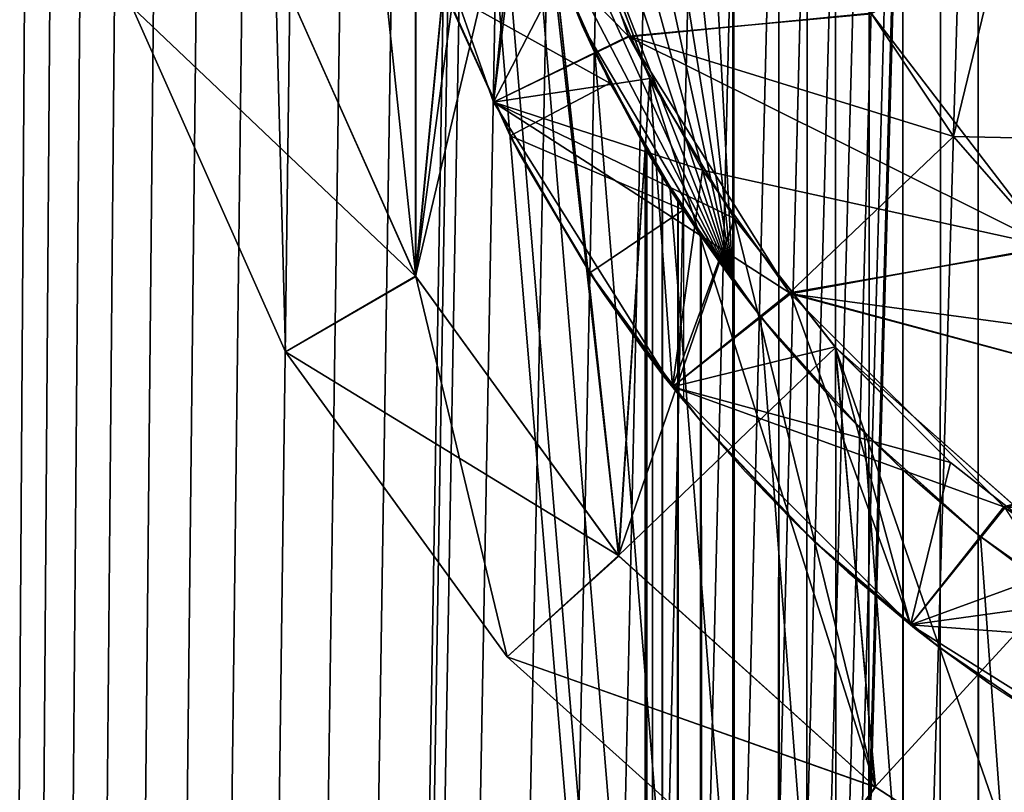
# Model space of a CAD drawing. Header units: millimetres. Extents: x -41 to 11, y -3 to 963.
# Tile 725 of 1056: x -6.08 to -2.81, y 615.53 to 618.1. Entities that reach past the tile are written whole.
import ezdxf

# ---------------------------------------------------------------- set-up
doc = ezdxf.new("R2010")
doc.units = ezdxf.units.MM
doc.header["$LTSCALE"] = 65.185185
for name, color, linetype in [('101', 7, 'CONTINUOUS'), ('102', 7, 'CONTINUOUS'), ('103', 7, 'CONTINUOUS'), ('106', 7, 'CONTINUOUS'), ('107', 7, 'CONTINUOUS'), ('108', 7, 'CONTINUOUS'), ('112', 7, 'CONTINUOUS'), ('113', 7, 'CONTINUOUS'), ('115', 7, 'CONTINUOUS'), ('116', 7, 'CONTINUOUS'), ('119', 7, 'CONTINUOUS'), ('120', 7, 'CONTINUOUS'), ('122', 7, 'CONTINUOUS'), ('124', 7, 'CONTINUOUS'), ('125', 7, 'CONTINUOUS'), ('128', 7, 'CONTINUOUS'), ('3242', 7, 'CONTINUOUS'), ('3244', 7, 'CONTINUOUS'), ('3262', 7, 'CONTINUOUS'), ('3271', 7, 'CONTINUOUS'), ('3485', 7, 'CONTINUOUS'), ('3487', 7, 'CONTINUOUS'), ('3499', 7, 'CONTINUOUS'), ('3518', 7, 'CONTINUOUS'), ('3519', 7, 'CONTINUOUS'), ('3550', 7, 'CONTINUOUS'), ('3551', 7, 'CONTINUOUS'), ('97', 7, 'CONTINUOUS'), ('98', 7, 'CONTINUOUS')]:
    doc.layers.add(name, color=color, linetype=linetype)

msp = doc.modelspace()

# ---------------------------------------------------------------- linework, layer by layer
at = {"layer": '101', "linetype": 'CONTINUOUS'}
for points in [[(-2.8146, 618.375, -22.75), (-2.8146, 618.375, -3.75), (-2.2981, 617.7019, -3.75), (-2.8146, 618.375, -22.75)], [(-2.2981, 617.7019, -22.75), (-2.8146, 618.375, -22.75), (-2.2981, 617.7019, -3.75), (-2.2981, 617.7019, -22.75)]]:
    msp.add_3dface(points, dxfattribs=at)
at = {"layer": '102', "linetype": 'CONTINUOUS'}
for points in [[(-2.6529, 617.3496, -23.25), (-3.2484, 618.1264, -23.25), (-2.8146, 618.375, -22.75), (-2.6529, 617.3496, -23.25)], [(-2.2981, 617.7019, -22.75), (-2.6529, 617.3496, -23.25), (-2.8146, 618.375, -22.75), (-2.2981, 617.7019, -22.75)]]:
    msp.add_3dface(points, dxfattribs=at)
at = {"layer": '103', "linetype": 'CONTINUOUS'}
for points in [[(-4.0542, 618.0473, -23.25), (-4.3872, 618.9987, -23.25), (-3.2484, 618.1264, -23.25), (-4.0542, 618.0473, -23.25)], [(-2.6529, 617.3496, -23.25), (-4.0542, 618.0473, -23.25), (-3.2484, 618.1264, -23.25), (-2.6529, 617.3496, -23.25)], [(-3.8094, 617.6045, -23.25), (-4.0542, 618.0473, -23.25), (-2.6529, 617.3496, -23.25), (-3.8094, 617.6045, -23.25)], [(-3.5167, 617.1924, -23.25), (-3.8094, 617.6045, -23.25), (-2.6529, 617.3496, -23.25), (-3.5167, 617.1924, -23.25)], [(-2.2839, 617.0258, -23.25), (-3.5167, 617.1924, -23.25), (-2.6529, 617.3496, -23.25), (-2.2839, 617.0258, -23.25)], [(-2.8037, 616.4802, -23.25), (-3.5167, 617.1924, -23.25), (-1.8755, 616.7527, -23.25), (-2.8037, 616.4802, -23.25)], [(-1.8755, 616.7527, -23.25), (-3.5167, 617.1924, -23.25), (-2.2839, 617.0258, -23.25), (-1.8755, 616.7527, -23.25)]]:
    msp.add_3dface(points, dxfattribs=at)
at = {"layer": '106', "linetype": 'CONTINUOUS'}
for points in [[(-4.8746, 618.8874, -22.75), (-4.3872, 618.9987, -23.25), (-4.5048, 617.8306, -22.75), (-4.8746, 618.8874, -22.75)], [(-4.3872, 618.9987, -23.25), (-4.0542, 618.0473, -23.25), (-4.5048, 617.8306, -22.75), (-4.3872, 618.9987, -23.25)], [(-4.0542, 618.0473, -23.25), (-3.8094, 617.6045, -23.25), (-4.5048, 617.8306, -22.75), (-4.0542, 618.0473, -23.25)], [(-4.5048, 617.8306, -22.75), (-3.8094, 617.6045, -23.25), (-3.9092, 616.8826, -22.75), (-4.5048, 617.8306, -22.75)], [(-3.8094, 617.6045, -23.25), (-3.5167, 617.1924, -23.25), (-3.9092, 616.8826, -22.75), (-3.8094, 617.6045, -23.25)], [(-3.9092, 616.8826, -22.75), (-3.5167, 617.1924, -23.25), (-3.1174, 616.0908, -22.75), (-3.9092, 616.8826, -22.75)], [(-3.5167, 617.1924, -23.25), (-2.8037, 616.4802, -23.25), (-3.1174, 616.0908, -22.75), (-3.5167, 617.1924, -23.25)], [(-3.1174, 616.0908, -22.75), (-2.8037, 616.4802, -23.25), (-2.1694, 615.4952, -22.75), (-3.1174, 616.0908, -22.75)]]:
    msp.add_3dface(points, dxfattribs=at)
at = {"layer": '107', "linetype": 'CONTINUOUS'}
for points in [[(-4.8746, 618.8874, -22.75), (-4.5048, 617.8306, -22.75), (-4.8746, 618.8874, -12.25), (-4.8746, 618.8874, -22.75)], [(-4.8746, 618.8874, -12.25), (-4.5048, 617.8306, -22.75), (-4.5048, 617.8306, -12.25), (-4.8746, 618.8874, -12.25)], [(-4.5048, 617.8306, -22.75), (-3.9092, 616.8826, -22.75), (-4.5048, 617.8306, -12.25), (-4.5048, 617.8306, -22.75)], [(-4.5048, 617.8306, -12.25), (-3.9092, 616.8826, -22.75), (-3.9092, 616.8826, -12.25), (-4.5048, 617.8306, -12.25)], [(-3.9092, 616.8826, -12.25), (-3.1174, 616.0908, -22.75), (-3.1174, 616.0908, -12.25), (-3.9092, 616.8826, -12.25)], [(-3.9092, 616.8826, -22.75), (-3.1174, 616.0908, -22.75), (-3.9092, 616.8826, -12.25), (-3.9092, 616.8826, -22.75)], [(-3.1174, 616.0908, -12.25), (-2.1694, 615.4952, -22.75), (-2.1694, 615.4952, -12.25), (-3.1174, 616.0908, -12.25)], [(-3.1174, 616.0908, -22.75), (-2.1694, 615.4952, -22.75), (-3.1174, 616.0908, -12.25), (-3.1174, 616.0908, -22.75)]]:
    msp.add_3dface(points, dxfattribs=at)
at = {"layer": '108', "linetype": 'CONTINUOUS'}
for points in [[(-4.5048, 617.8306, -3.75), (-4.8746, 618.8874, -3.75), (-4.5048, 617.8306, -6.75), (-4.5048, 617.8306, -3.75)], [(-4.5048, 617.8306, -6.75), (-4.8746, 618.8874, -3.75), (-4.8746, 618.8874, -6.75), (-4.5048, 617.8306, -6.75)], [(-3.9092, 616.8826, -3.75), (-4.5048, 617.8306, -3.75), (-3.9092, 616.8826, -6.75), (-3.9092, 616.8826, -3.75)], [(-3.9092, 616.8826, -6.75), (-4.5048, 617.8306, -3.75), (-4.5048, 617.8306, -6.75), (-3.9092, 616.8826, -6.75)], [(-3.1174, 616.0908, -3.75), (-3.9092, 616.8826, -3.75), (-3.1174, 616.0908, -6.75), (-3.1174, 616.0908, -3.75)], [(-3.1174, 616.0908, -6.75), (-3.9092, 616.8826, -3.75), (-3.9092, 616.8826, -6.75), (-3.1174, 616.0908, -6.75)], [(-2.1694, 615.4952, -3.75), (-3.1174, 616.0908, -3.75), (-2.1694, 615.4952, -6.75), (-2.1694, 615.4952, -3.75)], [(-2.1694, 615.4952, -6.75), (-3.1174, 616.0908, -3.75), (-3.1174, 616.0908, -6.75), (-2.1694, 615.4952, -6.75)]]:
    msp.add_3dface(points, dxfattribs=at)
at = {"layer": '112', "linetype": 'CONTINUOUS'}
for points in [[(-4.3692, 618.9231, -11.75), (-4.8746, 618.8874, -12.25), (-4.5048, 617.8306, -12.25), (-4.3692, 618.9231, -11.75)], [(-4.2076, 618.4043, -11.75), (-4.3692, 618.9231, -11.75), (-4.5048, 617.8306, -12.25), (-4.2076, 618.4043, -11.75)], [(-3.9846, 617.9087, -11.75), (-4.2076, 618.4043, -11.75), (-4.5048, 617.8306, -12.25), (-3.9846, 617.9087, -11.75)], [(-3.9846, 617.9087, -11.75), (-4.5048, 617.8306, -12.25), (-3.9092, 616.8826, -12.25), (-3.9846, 617.9087, -11.75)], [(-3.7034, 617.4437, -11.75), (-3.9846, 617.9087, -11.75), (-3.9092, 616.8826, -12.25), (-3.7034, 617.4437, -11.75)], [(-3.3683, 617.0159, -11.75), (-3.7034, 617.4437, -11.75), (-3.9092, 616.8826, -12.25), (-3.3683, 617.0159, -11.75)], [(-3.3683, 617.0159, -11.75), (-3.9092, 616.8826, -12.25), (-3.1174, 616.0908, -12.25), (-3.3683, 617.0159, -11.75)], [(-2.9841, 616.6317, -11.75), (-3.3683, 617.0159, -11.75), (-3.1174, 616.0908, -12.25), (-2.9841, 616.6317, -11.75)], [(-2.5563, 616.2966, -11.75), (-2.9841, 616.6317, -11.75), (-3.1174, 616.0908, -12.25), (-2.5563, 616.2966, -11.75)], [(-2.5563, 616.2966, -11.75), (-3.1174, 616.0908, -12.25), (-2.1694, 615.4952, -12.25), (-2.5563, 616.2966, -11.75)]]:
    msp.add_3dface(points, dxfattribs=at)
at = {"layer": '113', "linetype": 'CONTINUOUS'}
for points in [[(-3.9846, 617.9087, -11.75), (-4.3688, 618.9214, -11), (-4.2076, 618.4043, -11.75), (-3.9846, 617.9087, -11.75)], [(-3.984, 617.9077, -11), (-4.3688, 618.9214, -11), (-3.9846, 617.9087, -11.75), (-3.984, 617.9077, -11)], [(-3.7034, 617.4437, -11.75), (-3.984, 617.9077, -11), (-3.9846, 617.9087, -11.75), (-3.7034, 617.4437, -11.75)], [(-3.7025, 617.4424, -11), (-3.984, 617.9077, -11), (-3.7034, 617.4437, -11.75), (-3.7025, 617.4424, -11)], [(-3.3683, 617.0159, -11.75), (-3.7025, 617.4424, -11), (-3.7034, 617.4437, -11.75), (-3.3683, 617.0159, -11.75)], [(-3.3669, 617.0144, -11), (-3.7025, 617.4424, -11), (-3.3683, 617.0159, -11.75), (-3.3669, 617.0144, -11)], [(-2.9841, 616.6317, -11.75), (-3.3669, 617.0144, -11), (-3.3683, 617.0159, -11.75), (-2.9841, 616.6317, -11.75)], [(-2.5563, 616.2966, -11.75), (-3.3669, 617.0144, -11), (-2.9841, 616.6317, -11.75), (-2.5563, 616.2966, -11.75)], [(-2.5548, 616.2955, -11), (-3.3669, 617.0144, -11), (-2.5563, 616.2966, -11.75), (-2.5548, 616.2955, -11)]]:
    msp.add_3dface(points, dxfattribs=at)
at = {"layer": '115', "linetype": 'CONTINUOUS'}
for points in [[(-4.7638, 617.2511, -11), (-5.2304, 618.2991, -11), (-4.7631, 622.75, -11), (-4.7638, 617.2511, -11)], [(-4.7638, 617.2511, -11), (-4.7631, 622.75, -11), (-4.5, 620, -11), (-4.7638, 617.2511, -11)], [(-4.4671, 619.4565, -11), (-4.7638, 617.2511, -11), (-4.5, 620, -11), (-4.4671, 619.4565, -11)], [(-4.3688, 618.9214, -11), (-4.7638, 617.2511, -11), (-4.4671, 619.4565, -11), (-4.3688, 618.9214, -11)], [(-4.0888, 616.3215, -11), (-4.7638, 617.2511, -11), (-4.3688, 618.9214, -11), (-4.0888, 616.3215, -11)], [(-3.984, 617.9077, -11), (-4.0888, 616.3215, -11), (-4.3688, 618.9214, -11), (-3.984, 617.9077, -11)], [(-3.7025, 617.4424, -11), (-4.0888, 616.3215, -11), (-3.984, 617.9077, -11), (-3.7025, 617.4424, -11)], [(-3.3669, 617.0144, -11), (-4.0888, 616.3215, -11), (-3.7025, 617.4424, -11), (-3.3669, 617.0144, -11)], [(-3.2346, 615.5517, -11), (-4.0888, 616.3215, -11), (-3.3669, 617.0144, -11), (-3.2346, 615.5517, -11)], [(-2.5548, 616.2955, -11), (-3.2346, 615.5517, -11), (-3.3669, 617.0144, -11), (-2.5548, 616.2955, -11)], [(-2.7512, 615.2376, -11), (-3.2346, 615.5517, -11), (-2.5548, 616.2955, -11), (-2.7512, 615.2376, -11)]]:
    msp.add_3dface(points, dxfattribs=at)
at = {"layer": '116', "linetype": 'CONTINUOUS'}
for points in [[(-4.7638, 617.2511, -11), (-5.7063, 618.1459, -10.5), (-5.2304, 618.2991, -11), (-4.7638, 617.2511, -11)], [(-5.1962, 617, -10.5), (-5.7063, 618.1459, -10.5), (-4.7638, 617.2511, -11), (-5.1962, 617, -10.5)], [(-4.0888, 616.3215, -11), (-5.1962, 617, -10.5), (-4.7638, 617.2511, -11), (-4.0888, 616.3215, -11)], [(-4.4589, 615.9852, -10.5), (-5.1962, 617, -10.5), (-4.0888, 616.3215, -11), (-4.4589, 615.9852, -10.5)], [(-3.2346, 615.5517, -11), (-4.4589, 615.9852, -10.5), (-4.0888, 616.3215, -11), (-3.2346, 615.5517, -11)], [(-3.5267, 615.1459, -10.5), (-4.4589, 615.9852, -10.5), (-3.2346, 615.5517, -11), (-3.5267, 615.1459, -10.5)], [(-2.7512, 615.2376, -11), (-3.5267, 615.1459, -10.5), (-3.2346, 615.5517, -11), (-2.7512, 615.2376, -11)]]:
    msp.add_3dface(points, dxfattribs=at)
at = {"layer": '119', "linetype": 'CONTINUOUS'}
for points in [[(-5.1962, 617, -10.5), (-5.7063, 618.1459, -8.5), (-5.7063, 618.1459, -10.5), (-5.1962, 617, -10.5)], [(-5.1962, 617, -8.5), (-5.7063, 618.1459, -8.5), (-5.1962, 617, -10.5), (-5.1962, 617, -8.5)], [(-4.4589, 615.9852, -10.5), (-5.1962, 617, -8.5), (-5.1962, 617, -10.5), (-4.4589, 615.9852, -10.5)], [(-4.4589, 615.9852, -8.5), (-5.1962, 617, -8.5), (-4.4589, 615.9852, -10.5), (-4.4589, 615.9852, -8.5)], [(-3.5267, 615.1459, -8.5), (-4.4589, 615.9852, -8.5), (-3.5267, 615.1459, -10.5), (-3.5267, 615.1459, -8.5)], [(-3.5267, 615.1459, -10.5), (-4.4589, 615.9852, -8.5), (-4.4589, 615.9852, -10.5), (-3.5267, 615.1459, -10.5)]]:
    msp.add_3dface(points, dxfattribs=at)
at = {"layer": '120', "linetype": 'CONTINUOUS'}
for points in [[(-5.1962, 617, -8.5), (-5.2306, 618.2997, -8), (-5.7063, 618.1459, -8.5), (-5.1962, 617, -8.5)], [(-4.7631, 617.25, -8), (-5.2306, 618.2997, -8), (-5.1962, 617, -8.5), (-4.7631, 617.25, -8)], [(-4.4589, 615.9852, -8.5), (-4.7631, 617.25, -8), (-5.1962, 617, -8.5), (-4.4589, 615.9852, -8.5)], [(-4.0876, 616.3201, -8), (-4.7631, 617.25, -8), (-4.4589, 615.9852, -8.5), (-4.0876, 616.3201, -8)], [(-3.2339, 615.5512, -8), (-4.0876, 616.3201, -8), (-4.4589, 615.9852, -8.5), (-3.2339, 615.5512, -8)], [(-3.5267, 615.1459, -8.5), (-3.2339, 615.5512, -8), (-4.4589, 615.9852, -8.5), (-3.5267, 615.1459, -8.5)], [(-2.7505, 615.2371, -8), (-3.2339, 615.5512, -8), (-3.5267, 615.1459, -8.5), (-2.7505, 615.2371, -8)]]:
    msp.add_3dface(points, dxfattribs=at)
at = {"layer": '122', "linetype": 'CONTINUOUS'}
for points in [[(-5.2304, 621.7009, -8), (-4.7631, 617.25, -8), (-4.7638, 622.7489, -8), (-5.2304, 621.7009, -8)], [(-4.7631, 617.25, -8), (-4.5, 620, -8), (-4.7638, 622.7489, -8), (-4.7631, 617.25, -8)], [(-5.2306, 618.2997, -8), (-4.7631, 617.25, -8), (-5.2304, 621.7009, -8), (-5.2306, 618.2997, -8)], [(-4.0876, 616.3201, -8), (-4.5, 620, -8), (-4.7631, 617.25, -8), (-4.0876, 616.3201, -8)], [(-4.3692, 618.9228, -8), (-4.5, 620, -8), (-4.0876, 616.3201, -8), (-4.3692, 618.9228, -8)], [(-3.9845, 617.9086, -8), (-4.3692, 618.9228, -8), (-4.0876, 616.3201, -8), (-3.9845, 617.9086, -8)], [(-3.2339, 615.5512, -8), (-3.9845, 617.9086, -8), (-4.0876, 616.3201, -8), (-3.2339, 615.5512, -8)], [(-3.703, 617.4431, -8), (-3.9845, 617.9086, -8), (-3.2339, 615.5512, -8), (-3.703, 617.4431, -8)], [(-3.3676, 617.0152, -8), (-3.703, 617.4431, -8), (-3.2339, 615.5512, -8), (-3.3676, 617.0152, -8)], [(-2.5562, 616.2965, -8), (-3.3676, 617.0152, -8), (-2.7505, 615.2371, -8), (-2.5562, 616.2965, -8)], [(-2.7505, 615.2371, -8), (-3.3676, 617.0152, -8), (-3.2339, 615.5512, -8), (-2.7505, 615.2371, -8)]]:
    msp.add_3dface(points, dxfattribs=at)
at = {"layer": '124', "linetype": 'CONTINUOUS'}
for points in [[(-3.9845, 617.9086, -8), (-4.2076, 618.4043, -7.25), (-4.3692, 618.9228, -8), (-3.9845, 617.9086, -8)], [(-3.9846, 617.9087, -7.25), (-4.2076, 618.4043, -7.25), (-3.9845, 617.9086, -8), (-3.9846, 617.9087, -7.25)], [(-3.7034, 617.4437, -7.25), (-3.9846, 617.9087, -7.25), (-3.9845, 617.9086, -8), (-3.7034, 617.4437, -7.25)], [(-3.703, 617.4431, -8), (-3.7034, 617.4437, -7.25), (-3.9845, 617.9086, -8), (-3.703, 617.4431, -8)], [(-3.3683, 617.0159, -7.25), (-3.7034, 617.4437, -7.25), (-3.703, 617.4431, -8), (-3.3683, 617.0159, -7.25)], [(-3.3676, 617.0152, -8), (-3.3683, 617.0159, -7.25), (-3.703, 617.4431, -8), (-3.3676, 617.0152, -8)], [(-2.9841, 616.6317, -7.25), (-3.3683, 617.0159, -7.25), (-3.3676, 617.0152, -8), (-2.9841, 616.6317, -7.25)], [(-2.5562, 616.2965, -8), (-2.9841, 616.6317, -7.25), (-3.3676, 617.0152, -8), (-2.5562, 616.2965, -8)], [(-2.5563, 616.2966, -7.25), (-2.9841, 616.6317, -7.25), (-2.5562, 616.2965, -8), (-2.5563, 616.2966, -7.25)]]:
    msp.add_3dface(points, dxfattribs=at)
at = {"layer": '125', "linetype": 'CONTINUOUS'}
for points in [[(-4.5048, 617.8306, -6.75), (-4.8746, 618.8874, -6.75), (-4.2076, 618.4043, -7.25), (-4.5048, 617.8306, -6.75)], [(-3.9846, 617.9087, -7.25), (-4.5048, 617.8306, -6.75), (-4.2076, 618.4043, -7.25), (-3.9846, 617.9087, -7.25)], [(-3.7034, 617.4437, -7.25), (-4.5048, 617.8306, -6.75), (-3.9846, 617.9087, -7.25), (-3.7034, 617.4437, -7.25)], [(-3.9092, 616.8826, -6.75), (-4.5048, 617.8306, -6.75), (-3.7034, 617.4437, -7.25), (-3.9092, 616.8826, -6.75)], [(-3.3683, 617.0159, -7.25), (-3.9092, 616.8826, -6.75), (-3.7034, 617.4437, -7.25), (-3.3683, 617.0159, -7.25)], [(-2.9841, 616.6317, -7.25), (-3.9092, 616.8826, -6.75), (-3.3683, 617.0159, -7.25), (-2.9841, 616.6317, -7.25)], [(-3.1174, 616.0908, -6.75), (-3.9092, 616.8826, -6.75), (-2.9841, 616.6317, -7.25), (-3.1174, 616.0908, -6.75)], [(-2.5563, 616.2966, -7.25), (-3.1174, 616.0908, -6.75), (-2.9841, 616.6317, -7.25), (-2.5563, 616.2966, -7.25)], [(-2.0913, 616.0154, -7.25), (-3.1174, 616.0908, -6.75), (-2.5563, 616.2966, -7.25), (-2.0913, 616.0154, -7.25)], [(-2.1694, 615.4952, -6.75), (-3.1174, 616.0908, -6.75), (-2.0913, 616.0154, -7.25), (-2.1694, 615.4952, -6.75)]]:
    msp.add_3dface(points, dxfattribs=at)
at = {"layer": '128', "linetype": 'CONTINUOUS'}
for points in [[(-4.0553, 618.0495, -3.25), (-4.3872, 618.9988, -3.25), (-4.8746, 618.8874, -3.75), (-4.0553, 618.0495, -3.25)], [(-4.5048, 617.8306, -3.75), (-4.0553, 618.0495, -3.25), (-4.8746, 618.8874, -3.75), (-4.5048, 617.8306, -3.75)], [(-3.5198, 617.1963, -3.25), (-4.0553, 618.0495, -3.25), (-4.5048, 617.8306, -3.75), (-3.5198, 617.1963, -3.25)], [(-3.9092, 616.8826, -3.75), (-3.5198, 617.1963, -3.25), (-4.5048, 617.8306, -3.75), (-3.9092, 616.8826, -3.75)], [(-2.8076, 616.4833, -3.25), (-3.5198, 617.1963, -3.25), (-3.9092, 616.8826, -3.75), (-2.8076, 616.4833, -3.25)], [(-3.1174, 616.0908, -3.75), (-2.8076, 616.4833, -3.25), (-3.9092, 616.8826, -3.75), (-3.1174, 616.0908, -3.75)], [(-2.3955, 616.1906, -3.25), (-2.8076, 616.4833, -3.25), (-3.1174, 616.0908, -3.75), (-2.3955, 616.1906, -3.25)], [(-2.1694, 615.4952, -3.75), (-2.3955, 616.1906, -3.25), (-3.1174, 616.0908, -3.75), (-2.1694, 615.4952, -3.75)]]:
    msp.add_3dface(points, dxfattribs=at)
at = {"layer": '3242', "linetype": 'CONTINUOUS'}
for points in [[(9.125, 662.5, -93.5), (9.125, 577.5, -93.5), (-40.875, 662.5, -93.5), (9.125, 662.5, -93.5)], [(9.125, 577.5, -93.5), (-40.875, 577.5, -93.5), (-40.875, 662.5, -93.5), (9.125, 577.5, -93.5)]]:
    msp.add_3dface(points, dxfattribs=at)
at = {"layer": '3244', "linetype": 'CONTINUOUS'}
for points in [[(-40.875, 577.5, -8.5), (9.125, 662.5, -8.5), (-40.875, 662.5, -8.5), (-40.875, 577.5, -8.5)], [(9.125, 577.5, -8.5), (9.125, 662.5, -8.5), (-40.875, 577.5, -8.5), (9.125, 577.5, -8.5)]]:
    msp.add_3dface(points, dxfattribs=at)
at = {"layer": '3262', "linetype": 'CONTINUOUS'}
for points in [[(-11.275, 581, -12), (-11.275, 659, -12), (11.125, 581, -12), (-11.275, 581, -12)], [(-11.275, 659, -12), (11.125, 659, -12), (11.125, 581, -12), (-11.275, 659, -12)]]:
    msp.add_3dface(points, dxfattribs=at)
at = {"layer": '3271', "linetype": 'CONTINUOUS'}
for points in [[(-11.275, 581, -90), (11.125, 581, -90), (11.125, 659, -90), (-11.275, 581, -90)], [(-11.275, 659, -90), (-11.275, 581, -90), (11.125, 659, -90), (-11.275, 659, -90)]]:
    msp.add_3dface(points, dxfattribs=at)
at = {"layer": '3485', "linetype": 'CONTINUOUS'}
for points in [[(-3.5557, 897.0424, 1.8321), (-3.5552, 342.9583, 1.8332), (-3.7081, 622.7642, 1.5), (-3.5557, 897.0424, 1.8321)], [(-3.5557, 897.0424, 1.8321), (-3.3669, 896.8291, 2.1596), (-3.5552, 342.9583, 1.8332), (-3.5557, 897.0424, 1.8321)], [(-3.5552, 342.9583, 1.8332), (-3.3669, 896.8291, 2.1596), (-3.366, 343.1718, 2.161), (-3.5552, 342.9583, 1.8332)], [(-3.3669, 896.8291, 2.1596), (-3.1431, 896.6071, 2.4741), (-3.366, 343.1718, 2.161), (-3.3669, 896.8291, 2.1596)], [(-3.366, 343.1718, 2.161), (-3.1431, 896.6071, 2.4741), (-3.1421, 343.3937, 2.4753), (-3.366, 343.1718, 2.161)], [(-3.1431, 896.6071, 2.4741), (-2.8929, 896.3915, 2.7624), (-3.1421, 343.3937, 2.4753), (-3.1431, 896.6071, 2.4741)], [(-3.1421, 343.3937, 2.4753), (-2.8929, 896.3915, 2.7624), (-2.8921, 343.6092, 2.7633), (-3.1421, 343.3937, 2.4753)], [(-2.8929, 896.3915, 2.7624), (-2.6248, 896.192, 3.0184), (-2.8921, 343.6092, 2.7633), (-2.8929, 896.3915, 2.7624)], [(-2.8921, 343.6092, 2.7633), (-2.6248, 896.192, 3.0184), (-2.6241, 343.8085, 3.019), (-2.8921, 343.6092, 2.7633)], [(-3.7081, 617.2358, 1.5), (-3.7081, 622.7642, 1.5), (-3.5552, 342.9583, 1.8332), (-3.7081, 617.2358, 1.5)], [(-4, 617.6782), (-3.9941, 617.6682, 0.2166), (-4, 342.3218), (-4, 617.6782)], [(-3.9941, 617.668, -0.218), (-4, 617.6782), (-3.9941, 342.3318, -0.2166), (-3.9941, 617.668, -0.218)], [(-3.9941, 342.3318, -0.2166), (-4, 617.6782), (-4, 342.3218), (-3.9941, 342.3318, -0.2166)], [(-4, 342.3218), (-3.9941, 617.6682, 0.2166), (-3.9941, 342.332, 0.218), (-4, 342.3218)], [(-3.9941, 617.6682, 0.2166), (-3.9758, 617.6371, 0.4391), (-3.9941, 342.332, 0.218), (-3.9941, 617.6682, 0.2166)], [(-3.9758, 342.3629, -0.4391), (-3.9941, 617.668, -0.218), (-3.9941, 342.3318, -0.2166), (-3.9758, 342.3629, -0.4391)], [(-3.9756, 617.6366, -0.4416), (-3.9941, 617.668, -0.218), (-3.9758, 342.3629, -0.4391), (-3.9756, 617.6366, -0.4416)], [(-3.9941, 342.332, 0.218), (-3.9758, 617.6371, 0.4391), (-3.9756, 342.3634, 0.4416), (-3.9941, 342.332, 0.218)], [(-3.9758, 617.6371, 0.4391), (-3.943, 617.5826, 0.6731), (-3.9756, 342.3634, 0.4416), (-3.9758, 617.6371, 0.4391)], [(-3.943, 342.4174, -0.6731), (-3.9756, 617.6366, -0.4416), (-3.9758, 342.3629, -0.4391), (-3.943, 342.4174, -0.6731)], [(-3.9423, 617.5815, -0.6771), (-3.9756, 617.6366, -0.4416), (-3.943, 342.4174, -0.6731), (-3.9423, 617.5815, -0.6771)], [(-3.9756, 342.3634, 0.4416), (-3.943, 617.5826, 0.6731), (-3.9423, 342.4185, 0.6771), (-3.9756, 342.3634, 0.4416)], [(-3.943, 617.5826, 0.6731), (-3.8916, 617.5008, 0.9249), (-3.9423, 342.4185, 0.6771), (-3.943, 617.5826, 0.6731)], [(-3.8916, 342.4992, -0.9249), (-3.9423, 617.5815, -0.6771), (-3.943, 342.4174, -0.6731), (-3.8916, 342.4992, -0.9249)], [(-3.8903, 617.4987, -0.9304), (-3.9423, 617.5815, -0.6771), (-3.8916, 342.4992, -0.9249), (-3.8903, 617.4987, -0.9304)], [(-3.9423, 342.4185, 0.6771), (-3.8916, 617.5008, 0.9249), (-3.8903, 342.5013, 0.9304), (-3.9423, 342.4185, 0.6771)], [(-3.8916, 617.5008, 0.9249), (-3.8158, 617.3865, 1.1998), (-3.8903, 342.5013, 0.9304), (-3.8916, 617.5008, 0.9249)], [(-3.8158, 342.6135, -1.1998), (-3.8903, 617.4987, -0.9304), (-3.8916, 342.4992, -0.9249), (-3.8158, 342.6135, -1.1998)], [(-3.8135, 617.3832, -1.2071), (-3.8903, 617.4987, -0.9304), (-3.8158, 342.6135, -1.1998), (-3.8135, 617.3832, -1.2071)], [(-3.8903, 342.5013, 0.9304), (-3.8158, 617.3865, 1.1998), (-3.8135, 342.6168, 1.2071), (-3.8903, 342.5013, 0.9304)], [(-3.8158, 617.3865, 1.1998), (-3.7081, 617.2358, 1.5), (-3.8135, 342.6168, 1.2071), (-3.8158, 617.3865, 1.1998)], [(-3.7081, 342.7642, -1.5), (-3.8135, 617.3832, -1.2071), (-3.8158, 342.6135, -1.1998), (-3.7081, 342.7642, -1.5)], [(-3.704, 617.2304, -1.5101), (-3.8135, 617.3832, -1.2071), (-3.7081, 342.7642, -1.5), (-3.704, 617.2304, -1.5101)], [(-3.8135, 342.6168, 1.2071), (-3.7081, 617.2358, 1.5), (-3.704, 342.7696, 1.5101), (-3.8135, 342.6168, 1.2071)], [(-3.704, 342.7696, 1.5101), (-3.7081, 617.2358, 1.5), (-3.5552, 342.9583, 1.8332), (-3.704, 342.7696, 1.5101)], [(-3.704, 617.2304, -1.5101), (-3.7081, 342.7642, -1.5), (-3.5552, 617.0417, -1.8332), (-3.704, 617.2304, -1.5101)], [(-3.7081, 342.7642, -1.5), (-3.7081, 337.2358, -1.5), (-3.5552, 617.0417, -1.8332), (-3.7081, 342.7642, -1.5)], [(-3.5557, 62.9576, -1.8321), (-3.5552, 617.0417, -1.8332), (-3.7081, 337.2358, -1.5), (-3.5557, 62.9576, -1.8321)], [(-3.3669, 63.1709, -2.1596), (-3.5552, 617.0417, -1.8332), (-3.5557, 62.9576, -1.8321), (-3.3669, 63.1709, -2.1596)], [(-3.366, 616.8282, -2.161), (-3.5552, 617.0417, -1.8332), (-3.3669, 63.1709, -2.1596), (-3.366, 616.8282, -2.161)], [(-3.1431, 63.3929, -2.4741), (-3.366, 616.8282, -2.161), (-3.3669, 63.1709, -2.1596), (-3.1431, 63.3929, -2.4741)], [(-3.1421, 616.6063, -2.4753), (-3.366, 616.8282, -2.161), (-3.1431, 63.3929, -2.4741), (-3.1421, 616.6063, -2.4753)], [(-2.8929, 63.6085, -2.7624), (-3.1421, 616.6063, -2.4753), (-3.1431, 63.3929, -2.4741), (-2.8929, 63.6085, -2.7624)], [(-2.8921, 616.3908, -2.7633), (-3.1421, 616.6063, -2.4753), (-2.8929, 63.6085, -2.7624), (-2.8921, 616.3908, -2.7633)], [(-2.6248, 63.808, -3.0184), (-2.8921, 616.3908, -2.7633), (-2.8929, 63.6085, -2.7624), (-2.6248, 63.808, -3.0184)], [(-2.6241, 616.1915, -3.019), (-2.8921, 616.3908, -2.7633), (-2.6248, 63.808, -3.0184), (-2.6241, 616.1915, -3.019)]]:
    msp.add_3dface(points, dxfattribs=at)
at = {"layer": '3487', "linetype": 'CONTINUOUS'}
for points in [[(7, 959, 8), (4.625, 900.0023, 8), (-7, 480, 8), (7, 959, 8)], [(-7, 480, 8), (-4.625, 899.9977, 8), (-7, 959, 8), (-7, 480, 8)], [(7, 480, 8), (7, 959, 8), (-7, 480, 8), (7, 480, 8)], [(4.625, 900.0023, 8), (4.5962, 899.485, 8), (-7, 480, 8), (4.625, 900.0023, 8)], [(-4.5958, 899.4808, 8), (-4.625, 899.9977, 8), (-7, 480, 8), (-4.5958, 899.4808, 8)], [(4.5962, 899.485, 8), (4.5097, 898.9738, 8), (-7, 480, 8), (4.5962, 899.485, 8)], [(-4.509, 898.9706, 8), (-4.5958, 899.4808, 8), (-7, 480, 8), (-4.509, 898.9706, 8)], [(4.5097, 898.9738, 8), (4.3663, 898.4749, 8), (-7, 480, 8), (4.5097, 898.9738, 8)], [(-4.3657, 898.4731, 8), (-4.509, 898.9706, 8), (-7, 480, 8), (-4.3657, 898.4731, 8)], [(4.3663, 898.4749, 8), (4.1676, 897.9947, 8), (-7, 480, 8), (4.3663, 898.4749, 8)], [(-4.1675, 897.9944, 8), (-4.3657, 898.4731, 8), (-7, 480, 8), (-4.1675, 897.9944, 8)], [(4.1676, 897.9947, 8), (3.9164, 897.5399, 8), (-7, 480, 8), (4.1676, 897.9947, 8)], [(-3.9169, 897.5406, 8), (-4.1675, 897.9944, 8), (-7, 480, 8), (-3.9169, 897.5406, 8)], [(-3.6175, 897.1183, 8), (-3.9169, 897.5406, 8), (-7, 480, 8), (-3.6175, 897.1183, 8)], [(3.9164, 897.5399, 8), (3.6166, 897.1171, 8), (-7, 480, 8), (3.9164, 897.5399, 8)], [(-3.2729, 896.7322, 8), (-3.6175, 897.1183, 8), (-7, 480, 8), (-3.2729, 896.7322, 8)], [(3.6166, 897.1171, 8), (3.2717, 896.731, 8), (-7, 480, 8), (3.6166, 897.1171, 8)], [(-2.886, 896.3859, 8), (-3.2729, 896.7322, 8), (-7, 480, 8), (-2.886, 896.3859, 8)], [(3.2717, 896.731, 8), (2.8846, 896.3848, 8), (-7, 480, 8), (3.2717, 896.731, 8)], [(-2.4626, 896.0852, 8), (-2.886, 896.3859, 8), (-7, 480, 8), (-2.4626, 896.0852, 8)], [(2.8846, 896.3848, 8), (2.4611, 896.0842, 8), (-7, 480, 8), (2.8846, 896.3848, 8)], [(-2.0084, 895.8338, 8), (-2.4626, 896.0852, 8), (-7, 480, 8), (-2.0084, 895.8338, 8)], [(2.4611, 896.0842, 8), (2.0067, 895.833, 8), (-7, 480, 8), (2.4611, 896.0842, 8)], [(-1.5304, 895.6356, 8), (-2.0084, 895.8338, 8), (-7, 480, 8), (-1.5304, 895.6356, 8)], [(2.0067, 895.833, 8), (1.5284, 895.6349, 8), (-7, 480, 8), (2.0067, 895.833, 8)], [(-1.0319, 895.4916, 8), (-1.5304, 895.6356, 8), (-7, 480, 8), (-1.0319, 895.4916, 8)], [(1.5284, 895.6349, 8), (1.0298, 895.4911, 8), (-7, 480, 8), (1.5284, 895.6349, 8)], [(-0.5195, 895.4043, 8), (-1.0319, 895.4916, 8), (-7, 480, 8), (-0.5195, 895.4043, 8)], [(1.0298, 895.4911, 8), (0.518, 895.4041, 8), (-7, 480, 8), (1.0298, 895.4911, 8)], [(0, 895.375, 8), (-0.5195, 895.4043, 8), (-7, 480, 8), (0, 895.375, 8)], [(0.518, 895.4041, 8), (0, 895.375, 8), (-7, 480, 8), (0.518, 895.4041, 8)]]:
    msp.add_3dface(points, dxfattribs=at)
at = {"layer": '3499', "linetype": 'CONTINUOUS'}
for points in [[(-7, 480, -8), (-7, 959, -8), (-4.625, 620.0023, -8), (-7, 480, -8)], [(-4.5962, 619.485, -8), (-7, 480, -8), (-4.625, 620.0023, -8), (-4.5962, 619.485, -8)], [(7, 480, -8), (-7, 480, -8), (-4.5962, 619.485, -8), (7, 480, -8)], [(-4.5097, 618.9738, -8), (7, 480, -8), (-4.5962, 619.485, -8), (-4.5097, 618.9738, -8)], [(-4.3663, 618.4749, -8), (7, 480, -8), (-4.5097, 618.9738, -8), (-4.3663, 618.4749, -8)], [(-4.1676, 617.9947, -8), (7, 480, -8), (-4.3663, 618.4749, -8), (-4.1676, 617.9947, -8)], [(-3.9164, 617.5399, -8), (7, 480, -8), (-4.1676, 617.9947, -8), (-3.9164, 617.5399, -8)], [(-3.6166, 617.1171, -8), (7, 480, -8), (-3.9164, 617.5399, -8), (-3.6166, 617.1171, -8)], [(-3.2717, 616.731, -8), (7, 480, -8), (-3.6166, 617.1171, -8), (-3.2717, 616.731, -8)], [(-2.8846, 616.3848, -8), (7, 480, -8), (-3.2717, 616.731, -8), (-2.8846, 616.3848, -8)], [(-2.4611, 616.0842, -8), (7, 480, -8), (-2.8846, 616.3848, -8), (-2.4611, 616.0842, -8)]]:
    msp.add_3dface(points, dxfattribs=at)
at = {"layer": '3518', "linetype": 'CONTINUOUS'}
for points in [[(-4.2099, 618.085, 1.5), (-4.3663, 618.4749, -8), (-4.39, 618.5445, 1.5), (-4.2099, 618.085, 1.5)], [(-4.1676, 617.9947, -8), (-4.3663, 618.4749, -8), (-4.2099, 618.085, 1.5), (-4.1676, 617.9947, -8)], [(-3.9818, 617.6471, 1.5), (-4.1676, 617.9947, -8), (-4.2099, 618.085, 1.5), (-3.9818, 617.6471, 1.5)], [(-4, 617.6782), (-4.1676, 617.9947, -8), (-3.9818, 617.6471, 1.5), (-4, 617.6782)], [(-4, 617.6782), (-3.9941, 617.668, -0.218), (-4.1676, 617.9947, -8), (-4, 617.6782)], [(-3.9423, 617.5815, -0.6771), (-3.9164, 617.5399, -8), (-4.1676, 617.9947, -8), (-3.9423, 617.5815, -0.6771)], [(-3.9756, 617.6366, -0.4416), (-3.9423, 617.5815, -0.6771), (-4.1676, 617.9947, -8), (-3.9756, 617.6366, -0.4416)], [(-3.9941, 617.668, -0.218), (-3.9756, 617.6366, -0.4416), (-4.1676, 617.9947, -8), (-3.9941, 617.668, -0.218)], [(-3.9941, 617.6682, 0.2166), (-4, 617.6782), (-3.9818, 617.6471, 1.5), (-3.9941, 617.6682, 0.2166)], [(-3.9758, 617.6371, 0.4391), (-3.9941, 617.6682, 0.2166), (-3.9818, 617.6471, 1.5), (-3.9758, 617.6371, 0.4391)], [(-3.943, 617.5826, 0.6731), (-3.9758, 617.6371, 0.4391), (-3.9818, 617.6471, 1.5), (-3.943, 617.5826, 0.6731)], [(-3.8916, 617.5008, 0.9249), (-3.943, 617.5826, 0.6731), (-3.9818, 617.6471, 1.5), (-3.8916, 617.5008, 0.9249)], [(-3.8158, 617.3865, 1.1998), (-3.8916, 617.5008, 0.9249), (-3.9818, 617.6471, 1.5), (-3.8158, 617.3865, 1.1998)], [(-3.7081, 617.2358, 1.5), (-3.8158, 617.3865, 1.1998), (-3.9818, 617.6471, 1.5), (-3.7081, 617.2358, 1.5)], [(-3.9423, 617.5815, -0.6771), (-3.8903, 617.4987, -0.9304), (-3.9164, 617.5399, -8), (-3.9423, 617.5815, -0.6771)], [(-3.8135, 617.3832, -1.2071), (-3.704, 617.2304, -1.5101), (-3.9164, 617.5399, -8), (-3.8135, 617.3832, -1.2071)], [(-3.8903, 617.4987, -0.9304), (-3.8135, 617.3832, -1.2071), (-3.9164, 617.5399, -8), (-3.8903, 617.4987, -0.9304)], [(-3.704, 617.2304, -1.5101), (-3.6166, 617.1171, -8), (-3.9164, 617.5399, -8), (-3.704, 617.2304, -1.5101)], [(-3.704, 617.2304, -1.5101), (-3.5552, 617.0417, -1.8332), (-3.6166, 617.1171, -8), (-3.704, 617.2304, -1.5101)], [(-3.366, 616.8282, -2.161), (-3.2717, 616.731, -8), (-3.6166, 617.1171, -8), (-3.366, 616.8282, -2.161)], [(-3.5552, 617.0417, -1.8332), (-3.366, 616.8282, -2.161), (-3.6166, 617.1171, -8), (-3.5552, 617.0417, -1.8332)], [(-3.366, 616.8282, -2.161), (-3.1421, 616.6063, -2.4753), (-3.2717, 616.731, -8), (-3.366, 616.8282, -2.161)], [(-2.8921, 616.3908, -2.7633), (-2.8846, 616.3848, -8), (-3.2717, 616.731, -8), (-2.8921, 616.3908, -2.7633)], [(-3.1421, 616.6063, -2.4753), (-2.8921, 616.3908, -2.7633), (-3.2717, 616.731, -8), (-3.1421, 616.6063, -2.4753)], [(-2.8921, 616.3908, -2.7633), (-2.6241, 616.1915, -3.019), (-2.8846, 616.3848, -8), (-2.8921, 616.3908, -2.7633)], [(-2.6241, 616.1915, -3.019), (-2.4611, 616.0842, -8), (-2.8846, 616.3848, -8), (-2.6241, 616.1915, -3.019)]]:
    msp.add_3dface(points, dxfattribs=at)
at = {"layer": '3519', "linetype": 'CONTINUOUS'}
for points in [[(-3.7081, 622.7642, 1.5), (-3.7081, 617.2358, 1.5), (-3.9818, 622.3529, 1.5), (-3.7081, 622.7642, 1.5)], [(-3.7081, 617.2358, 1.5), (-4.2099, 621.915, 1.5), (-3.9818, 622.3529, 1.5), (-3.7081, 617.2358, 1.5)], [(-3.7081, 617.2358, 1.5), (-4.39, 621.4555, 1.5), (-4.2099, 621.915, 1.5), (-3.7081, 617.2358, 1.5)], [(-3.7081, 617.2358, 1.5), (-4.5201, 620.9795, 1.5), (-4.39, 621.4555, 1.5), (-3.7081, 617.2358, 1.5)], [(-3.7081, 617.2358, 1.5), (-4.5987, 620.4925, 1.5), (-4.5201, 620.9795, 1.5), (-3.7081, 617.2358, 1.5)], [(-3.7081, 617.2358, 1.5), (-4.625, 620, 1.5), (-4.5987, 620.4925, 1.5), (-3.7081, 617.2358, 1.5)], [(-3.7081, 617.2358, 1.5), (-4.5987, 619.5075, 1.5), (-4.625, 620, 1.5), (-3.7081, 617.2358, 1.5)], [(-3.7081, 617.2358, 1.5), (-4.5201, 619.0205, 1.5), (-4.5987, 619.5075, 1.5), (-3.7081, 617.2358, 1.5)], [(-3.7081, 617.2358, 1.5), (-4.39, 618.5445, 1.5), (-4.5201, 619.0205, 1.5), (-3.7081, 617.2358, 1.5)], [(-3.7081, 617.2358, 1.5), (-4.2099, 618.085, 1.5), (-4.39, 618.5445, 1.5), (-3.7081, 617.2358, 1.5)], [(-3.7081, 617.2358, 1.5), (-3.9818, 617.6471, 1.5), (-4.2099, 618.085, 1.5), (-3.7081, 617.2358, 1.5)]]:
    msp.add_3dface(points, dxfattribs=at)
at = {"layer": '3550', "linetype": 'CONTINUOUS'}
for points in [[(-4.6643, 618.1988, 1), (-4.449, 617.7183, 1), (-4.6449, 618.1493, -8), (-4.6643, 618.1988, 1)], [(-4.6449, 618.1493, -8), (-4.449, 617.7183, 1), (-4.4176, 617.658, -8), (-4.6449, 618.1493, -8)], [(-4.449, 617.7183, 1), (-4.1843, 617.2629, 1), (-4.4176, 617.658, -8), (-4.449, 617.7183, 1)], [(-4.4176, 617.658, -8), (-4.1843, 617.2629, 1), (-4.1384, 617.1941, -8), (-4.4176, 617.658, -8)], [(-3.873, 616.8377, 1), (-3.9363, 616.9169, 0.7085), (-4.1843, 617.2629, 1), (-3.873, 616.8377, 1)], [(-3.9363, 616.9169, 0.7085), (-3.9748, 616.9667, 0.4503), (-4.1843, 617.2629, 1), (-3.9363, 616.9169, 0.7085)], [(-3.9748, 616.9667, 0.4503), (-3.9948, 616.9931, 0.2097), (-4.1843, 617.2629, 1), (-3.9748, 616.9667, 0.4503)], [(-4.1843, 617.2629, 1), (-3.9996, 616.9995, -0.0355), (-4.1384, 617.1941, -8), (-4.1843, 617.2629, 1)], [(-3.9948, 616.9931, 0.2097), (-3.9996, 616.9995, -0.0355), (-4.1843, 617.2629, 1), (-3.9948, 616.9931, 0.2097)], [(-3.9996, 616.9995, -0.0355), (-3.9878, 616.9838, -0.3114), (-4.1384, 617.1941, -8), (-3.9996, 616.9995, -0.0355)], [(-3.9878, 616.9838, -0.3114), (-3.9578, 616.9445, -0.583), (-4.1384, 617.1941, -8), (-3.9878, 616.9838, -0.3114)], [(-4.1384, 617.1941, -8), (-3.9013, 616.8727, -0.8834), (-3.8108, 616.7631, -8), (-4.1384, 617.1941, -8)], [(-3.9578, 616.9445, -0.583), (-3.9013, 616.8727, -0.8834), (-4.1384, 617.1941, -8), (-3.9578, 616.9445, -0.583)], [(-3.9013, 616.8727, -0.8834), (-3.8062, 616.7576, -1.2269), (-3.8108, 616.7631, -8), (-3.9013, 616.8727, -0.8834)], [(-3.8062, 616.7576, -1.2269), (-3.6663, 616.6003, -1.5998), (-3.8108, 616.7631, -8), (-3.8062, 616.7576, -1.2269)], [(-3.8108, 616.7631, -8), (-3.5156, 616.4446, -1.9086), (-3.4385, 616.37, -8), (-3.8108, 616.7631, -8)], [(-3.6663, 616.6003, -1.5998), (-3.5156, 616.4446, -1.9086), (-3.8108, 616.7631, -8), (-3.6663, 616.6003, -1.5998)], [(-3.5156, 616.4446, -1.9086), (-3.3256, 616.2663, -2.2222), (-3.4385, 616.37, -8), (-3.5156, 616.4446, -1.9086)], [(-3.3256, 616.2663, -2.2222), (-3.1042, 616.0803, -2.5228), (-3.4385, 616.37, -8), (-3.3256, 616.2663, -2.2222)], [(-3.4385, 616.37, -8), (-3.1042, 616.0803, -2.5228), (-3.0259, 616.0195, -8), (-3.4385, 616.37, -8)], [(-3.1042, 616.0803, -2.5228), (-2.8575, 615.897, -2.799), (-3.0259, 616.0195, -8), (-3.1042, 616.0803, -2.5228)], [(-3.0259, 616.0195, -8), (-2.5881, 615.722, -3.0498), (-2.5778, 615.7157, -8), (-3.0259, 616.0195, -8)], [(-2.8575, 615.897, -2.799), (-2.5881, 615.722, -3.0498), (-3.0259, 616.0195, -8), (-2.8575, 615.897, -2.799)]]:
    msp.add_3dface(points, dxfattribs=at)
at = {"layer": '3551', "linetype": 'CONTINUOUS'}
for points in [[(-4.1173, 617.8933, 1), (-4.6643, 618.1988, 1), (-4.3158, 618.3373, 1), (-4.1173, 617.8933, 1)], [(-4.449, 617.7183, 1), (-4.6643, 618.1988, 1), (-4.1173, 617.8933, 1), (-4.449, 617.7183, 1)], [(-3.873, 617.472, 1), (-4.449, 617.7183, 1), (-4.1173, 617.8933, 1), (-3.873, 617.472, 1)], [(-4.1843, 617.2629, 1), (-4.449, 617.7183, 1), (-3.873, 617.472, 1), (-4.1843, 617.2629, 1)], [(-3.873, 616.8377, 1), (-4.1843, 617.2629, 1), (-3.873, 617.472, 1), (-3.873, 616.8377, 1)]]:
    msp.add_3dface(points, dxfattribs=at)
at = {"layer": '97', "linetype": 'CONTINUOUS'}
for points in [[(-4.3872, 618.9988, -3.25), (-4.0553, 618.0495, -3.25), (-3.2473, 618.1245, -3.25), (-4.3872, 618.9988, -3.25)], [(-3.2473, 618.1245, -3.25), (-4.0553, 618.0495, -3.25), (-2.9742, 617.7161, -3.25), (-3.2473, 618.1245, -3.25)], [(-4.0553, 618.0495, -3.25), (-3.5198, 617.1963, -3.25), (-2.9742, 617.7161, -3.25), (-4.0553, 618.0495, -3.25)], [(-2.9742, 617.7161, -3.25), (-3.5198, 617.1963, -3.25), (-2.6504, 617.3471, -3.25), (-2.9742, 617.7161, -3.25)], [(-2.6504, 617.3471, -3.25), (-3.5198, 617.1963, -3.25), (-1.8736, 616.7516, -3.25), (-2.6504, 617.3471, -3.25)], [(-3.5198, 617.1963, -3.25), (-2.8076, 616.4833, -3.25), (-1.8736, 616.7516, -3.25), (-3.5198, 617.1963, -3.25)], [(-1.8736, 616.7516, -3.25), (-2.8076, 616.4833, -3.25), (-0.9704, 616.3778, -3.25), (-1.8736, 616.7516, -3.25)], [(-2.8076, 616.4833, -3.25), (-2.3955, 616.1906, -3.25), (-0.9704, 616.3778, -3.25), (-2.8076, 616.4833, -3.25)]]:
    msp.add_3dface(points, dxfattribs=at)
at = {"layer": '98', "linetype": 'CONTINUOUS'}
for points in [[(-3.2473, 618.1245, -3.25), (-2.9742, 617.7161, -3.25), (-2.8146, 618.375, -3.75), (-3.2473, 618.1245, -3.25)], [(-2.8146, 618.375, -3.75), (-2.9742, 617.7161, -3.25), (-2.2981, 617.7019, -3.75), (-2.8146, 618.375, -3.75)], [(-2.9742, 617.7161, -3.25), (-2.6504, 617.3471, -3.25), (-2.2981, 617.7019, -3.75), (-2.9742, 617.7161, -3.25)]]:
    msp.add_3dface(points, dxfattribs=at)

doc.saveas('drawing.dxf')
